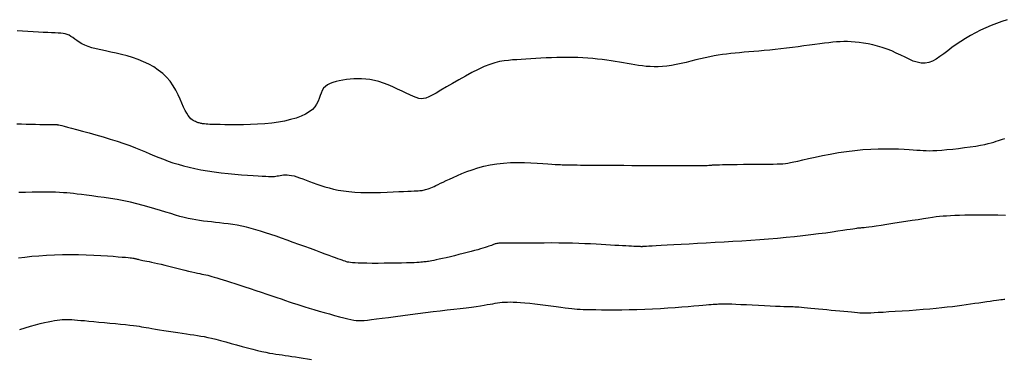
# Model space of a CAD drawing. Header units: millimetres. Extents: x 32690613 to 32693367, y 5343692 to 5344708.
# Tile 401 of 656: x 32692622.59 to 32692636.17, y 5344153.52 to 5344158.2. Entities that reach past the tile are written whole.
import ezdxf

# ---------------------------------------------------------------- set-up
doc = ezdxf.new("R2010")
doc.units = ezdxf.units.MM
doc.header["$LTSCALE"] = 20
for name, color, linetype in [('02-DGM_HL_490.50', 52, 'Continuous'), ('02-DGM_HL_491.00', 62, 'Continuous'), ('02-DGM_HL_491.50', 72, 'Continuous'), ('02-DGM_HL_492.00', 82, 'Continuous'), ('02-DGM_HL_492.50', 92, 'Continuous')]:
    doc.layers.add(name, color=color, linetype=linetype)

msp = doc.modelspace()

# ---------------------------------------------------------------- linework, layer by layer
at = {"layer": '02-DGM_HL_490.50', "elevation": 490.5, "flags": 128}
msp.add_lwpolyline([(32692622.592, 5344153.935), (32692622.666, 5344153.957), (32692622.739, 5344153.977), (32692622.81, 5344153.997), (32692622.875, 5344154.014), (32692622.933, 5344154.029), (32692622.985, 5344154.041), (32692623.031, 5344154.05), (32692623.073, 5344154.058), (32692623.111, 5344154.063), (32692623.146, 5344154.067), (32692623.179, 5344154.069), (32692623.211, 5344154.071), (32692623.243, 5344154.071), (32692623.275, 5344154.07), (32692623.31, 5344154.069), (32692623.348, 5344154.066), (32692623.389, 5344154.063), (32692623.435, 5344154.059), (32692623.488, 5344154.055), (32692623.547, 5344154.049), (32692623.613, 5344154.043), (32692623.685, 5344154.036), (32692623.76, 5344154.029), (32692623.837, 5344154.022), (32692623.912, 5344154.015), (32692623.984, 5344154.007), (32692624.051, 5344154), (32692624.11, 5344153.994), (32692624.16, 5344153.988), (32692624.202, 5344153.982), (32692624.239, 5344153.977), (32692624.272, 5344153.972), (32692624.304, 5344153.966), (32692624.337, 5344153.96), (32692624.374, 5344153.954), (32692624.416, 5344153.947), (32692624.466, 5344153.938), (32692624.521, 5344153.93), (32692624.581, 5344153.92), (32692624.644, 5344153.911), (32692624.708, 5344153.901), (32692624.772, 5344153.891), (32692624.834, 5344153.882), (32692624.892, 5344153.874), (32692624.945, 5344153.866), (32692624.995, 5344153.859), (32692625.042, 5344153.851), (32692625.088, 5344153.843), (32692625.135, 5344153.835), (32692625.185, 5344153.824), (32692625.238, 5344153.812), (32692625.297, 5344153.798), (32692625.363, 5344153.781), (32692625.433, 5344153.762), (32692625.507, 5344153.742), (32692625.583, 5344153.721), (32692625.659, 5344153.7), (32692625.734, 5344153.68), (32692625.805, 5344153.661), (32692625.871, 5344153.644), (32692625.931, 5344153.63), (32692625.986, 5344153.619), (32692626.036, 5344153.609), (32692626.082, 5344153.601), (32692626.126, 5344153.594), (32692626.169, 5344153.588), (32692626.211, 5344153.582), (32692626.255, 5344153.576), (32692626.3, 5344153.57), (32692626.347, 5344153.563), (32692626.396, 5344153.555), (32692626.448, 5344153.547), (32692626.502, 5344153.538), (32692626.559, 5344153.529), (32692626.618, 5344153.518)], dxfattribs=at)
at = {"layer": '02-DGM_HL_491.00', "elevation": 491, "flags": 128}
msp.add_lwpolyline([(32692622.576, 5344154.923), (32692622.663, 5344154.932), (32692622.758, 5344154.942), (32692622.858, 5344154.95), (32692622.963, 5344154.958), (32692623.072, 5344154.963), (32692623.183, 5344154.967), (32692623.294, 5344154.968), (32692623.404, 5344154.967), (32692623.511, 5344154.963), (32692623.614, 5344154.959), (32692623.711, 5344154.953), (32692623.801, 5344154.947), (32692623.88, 5344154.942), (32692623.949, 5344154.936), (32692624.006, 5344154.931), (32692624.051, 5344154.928), (32692624.087, 5344154.924), (32692624.115, 5344154.922), (32692624.136, 5344154.919), (32692624.151, 5344154.917), (32692624.164, 5344154.915), (32692624.174, 5344154.913), (32692624.183, 5344154.911), (32692624.192, 5344154.909), (32692624.202, 5344154.907), (32692624.212, 5344154.904), (32692624.224, 5344154.901), (32692624.237, 5344154.898), (32692624.253, 5344154.894), (32692624.271, 5344154.89), (32692624.292, 5344154.886), (32692624.317, 5344154.881), (32692624.345, 5344154.875), (32692624.376, 5344154.869), (32692624.412, 5344154.861), (32692624.451, 5344154.853), (32692624.494, 5344154.843), (32692624.541, 5344154.833), (32692624.593, 5344154.82), (32692624.647, 5344154.807), (32692624.703, 5344154.793), (32692624.76, 5344154.779), (32692624.816, 5344154.765), (32692624.87, 5344154.752), (32692624.921, 5344154.739), (32692624.967, 5344154.728), (32692625.008, 5344154.719), (32692625.043, 5344154.711), (32692625.075, 5344154.704), (32692625.105, 5344154.698), (32692625.132, 5344154.692), (32692625.158, 5344154.686), (32692625.185, 5344154.68), (32692625.213, 5344154.673), (32692625.243, 5344154.665), (32692625.276, 5344154.656), (32692625.312, 5344154.645), (32692625.352, 5344154.633), (32692625.396, 5344154.619), (32692625.445, 5344154.603), (32692625.499, 5344154.586), (32692625.559, 5344154.566), (32692625.626, 5344154.544), (32692625.697, 5344154.521), (32692625.771, 5344154.497), (32692625.847, 5344154.472), (32692625.924, 5344154.446), (32692625.999, 5344154.421), (32692626.07, 5344154.397), (32692626.138, 5344154.375), (32692626.199, 5344154.354), (32692626.256, 5344154.334), (32692626.31, 5344154.316), (32692626.362, 5344154.298), (32692626.414, 5344154.281), (32692626.467, 5344154.263), (32692626.523, 5344154.246), (32692626.584, 5344154.227), (32692626.65, 5344154.207), (32692626.72, 5344154.187), (32692626.792, 5344154.167), (32692626.864, 5344154.147), (32692626.934, 5344154.127), (32692627.001, 5344154.11), (32692627.062, 5344154.094), (32692627.116, 5344154.081), (32692627.161, 5344154.07), (32692627.199, 5344154.063), (32692627.233, 5344154.058), (32692627.267, 5344154.056), (32692627.301, 5344154.056), (32692627.341, 5344154.058), (32692627.387, 5344154.063), (32692627.444, 5344154.07), (32692627.512, 5344154.079), (32692627.591, 5344154.089), (32692627.679, 5344154.1), (32692627.774, 5344154.113), (32692627.875, 5344154.126), (32692627.978, 5344154.14), (32692628.084, 5344154.153), (32692628.189, 5344154.166), (32692628.292, 5344154.179), (32692628.392, 5344154.191), (32692628.488, 5344154.202), (32692628.58, 5344154.213), (32692628.666, 5344154.223), (32692628.747, 5344154.233), (32692628.821, 5344154.243), (32692628.887, 5344154.252), (32692628.945, 5344154.26), (32692628.996, 5344154.268), (32692629.041, 5344154.276), (32692629.081, 5344154.283), (32692629.117, 5344154.289), (32692629.151, 5344154.295), (32692629.183, 5344154.3), (32692629.215, 5344154.304), (32692629.247, 5344154.308), (32692629.281, 5344154.31), (32692629.317, 5344154.312), (32692629.356, 5344154.313), (32692629.399, 5344154.312), (32692629.447, 5344154.31), (32692629.5, 5344154.306), (32692629.559, 5344154.301), (32692629.625, 5344154.294), (32692629.696, 5344154.286), (32692629.77, 5344154.277), (32692629.845, 5344154.267), (32692629.919, 5344154.258), (32692629.989, 5344154.248), (32692630.055, 5344154.24), (32692630.113, 5344154.232), (32692630.162, 5344154.226), (32692630.205, 5344154.221), (32692630.244, 5344154.217), (32692630.282, 5344154.214), (32692630.32, 5344154.212), (32692630.362, 5344154.211), (32692630.411, 5344154.209), (32692630.468, 5344154.208), (32692630.536, 5344154.207), (32692630.614, 5344154.206), (32692630.701, 5344154.205), (32692630.795, 5344154.205), (32692630.894, 5344154.205), (32692630.998, 5344154.207), (32692631.105, 5344154.209), (32692631.213, 5344154.213), (32692631.321, 5344154.217), (32692631.427, 5344154.223), (32692631.531, 5344154.23), (32692631.63, 5344154.237), (32692631.724, 5344154.245), (32692631.81, 5344154.252), (32692631.888, 5344154.259), (32692631.956, 5344154.265), (32692632.013, 5344154.27), (32692632.059, 5344154.274), (32692632.098, 5344154.277), (32692632.129, 5344154.279), (32692632.154, 5344154.281), (32692632.176, 5344154.282), (32692632.194, 5344154.283), (32692632.211, 5344154.284), (32692632.229, 5344154.285), (32692632.247, 5344154.286), (32692632.269, 5344154.287), (32692632.295, 5344154.287), (32692632.326, 5344154.287), (32692632.365, 5344154.286), (32692632.412, 5344154.285), (32692632.47, 5344154.283), (32692632.537, 5344154.28), (32692632.614, 5344154.276), (32692632.695, 5344154.272), (32692632.779, 5344154.268), (32692632.862, 5344154.264), (32692632.942, 5344154.26), (32692633.016, 5344154.256), (32692633.079, 5344154.254), (32692633.131, 5344154.252), (32692633.173, 5344154.25), (32692633.207, 5344154.249), (32692633.235, 5344154.249), (32692633.26, 5344154.248), (32692633.284, 5344154.247), (32692633.309, 5344154.246), (32692633.338, 5344154.244), (32692633.372, 5344154.241), (32692633.412, 5344154.238), (32692633.456, 5344154.233), (32692633.504, 5344154.229), (32692633.556, 5344154.224), (32692633.61, 5344154.218), (32692633.667, 5344154.213), (32692633.725, 5344154.207), (32692633.784, 5344154.201), (32692633.844, 5344154.196), (32692633.902, 5344154.19), (32692633.958, 5344154.185), (32692634.012, 5344154.18), (32692634.061, 5344154.175), (32692634.106, 5344154.171), (32692634.145, 5344154.168), (32692634.178, 5344154.165), (32692634.206, 5344154.164), (32692634.233, 5344154.162), (32692634.261, 5344154.162), (32692634.292, 5344154.163), (32692634.329, 5344154.164), (32692634.374, 5344154.166), (32692634.43, 5344154.17), (32692634.499, 5344154.174), (32692634.578, 5344154.179), (32692634.666, 5344154.184), (32692634.76, 5344154.19), (32692634.857, 5344154.197), (32692634.955, 5344154.204), (32692635.052, 5344154.212), (32692635.144, 5344154.22), (32692635.23, 5344154.228), (32692635.31, 5344154.236), (32692635.384, 5344154.244), (32692635.454, 5344154.252), (32692635.521, 5344154.26), (32692635.584, 5344154.269), (32692635.645, 5344154.277), (32692635.705, 5344154.285), (32692635.764, 5344154.294), (32692635.821, 5344154.302), (32692635.876, 5344154.31), (32692635.928, 5344154.318), (32692635.976, 5344154.325), (32692636.021, 5344154.331), (32692636.061, 5344154.337), (32692636.095, 5344154.342), (32692636.123, 5344154.346), (32692636.145, 5344154.348), (32692636.163, 5344154.35), (32692636.178, 5344154.352)], dxfattribs=at)
at = {"layer": '02-DGM_HL_491.50', "elevation": 491.5, "flags": 128}
msp.add_lwpolyline([(32692636.186, 5344155.506), (32692636.083, 5344155.508), (32692635.983, 5344155.51), (32692635.887, 5344155.51), (32692635.795, 5344155.51), (32692635.708, 5344155.509), (32692635.627, 5344155.507), (32692635.553, 5344155.505), (32692635.486, 5344155.503), (32692635.427, 5344155.5), (32692635.375, 5344155.497), (32692635.326, 5344155.494), (32692635.279, 5344155.489), (32692635.23, 5344155.484), (32692635.179, 5344155.477), (32692635.121, 5344155.469), (32692635.056, 5344155.459), (32692634.981, 5344155.447), (32692634.898, 5344155.434), (32692634.811, 5344155.42), (32692634.722, 5344155.406), (32692634.635, 5344155.392), (32692634.55, 5344155.379), (32692634.473, 5344155.367), (32692634.405, 5344155.357), (32692634.349, 5344155.349), (32692634.303, 5344155.343), (32692634.267, 5344155.339), (32692634.239, 5344155.336), (32692634.217, 5344155.334), (32692634.199, 5344155.333), (32692634.185, 5344155.332), (32692634.173, 5344155.331), (32692634.161, 5344155.33), (32692634.147, 5344155.328), (32692634.13, 5344155.325), (32692634.108, 5344155.322), (32692634.081, 5344155.318), (32692634.045, 5344155.312), (32692634, 5344155.305), (32692633.944, 5344155.297), (32692633.876, 5344155.287), (32692633.796, 5344155.276), (32692633.707, 5344155.263), (32692633.609, 5344155.25), (32692633.504, 5344155.237), (32692633.393, 5344155.224), (32692633.278, 5344155.211), (32692633.16, 5344155.199), (32692633.041, 5344155.188), (32692632.92, 5344155.178), (32692632.798, 5344155.169), (32692632.676, 5344155.161), (32692632.553, 5344155.153), (32692632.429, 5344155.145), (32692632.306, 5344155.138), (32692632.183, 5344155.131), (32692632.061, 5344155.124), (32692631.941, 5344155.118), (32692631.825, 5344155.111), (32692631.715, 5344155.105), (32692631.612, 5344155.099), (32692631.519, 5344155.094), (32692631.437, 5344155.089), (32692631.368, 5344155.085), (32692631.312, 5344155.082), (32692631.269, 5344155.08), (32692631.238, 5344155.078), (32692631.215, 5344155.077), (32692631.2, 5344155.076), (32692631.19, 5344155.075), (32692631.183, 5344155.075), (32692631.179, 5344155.074), (32692631.175, 5344155.074), (32692631.17, 5344155.074), (32692631.164, 5344155.074), (32692631.155, 5344155.075), (32692631.145, 5344155.075), (32692631.13, 5344155.076), (32692631.112, 5344155.076), (32692631.09, 5344155.077), (32692631.062, 5344155.079), (32692631.03, 5344155.08), (32692630.992, 5344155.082), (32692630.95, 5344155.085), (32692630.903, 5344155.087), (32692630.853, 5344155.09), (32692630.798, 5344155.093), (32692630.739, 5344155.097), (32692630.676, 5344155.101), (32692630.61, 5344155.105), (32692630.54, 5344155.109), (32692630.465, 5344155.113), (32692630.387, 5344155.116), (32692630.304, 5344155.12), (32692630.216, 5344155.122), (32692630.123, 5344155.124), (32692630.026, 5344155.125), (32692629.927, 5344155.126), (32692629.827, 5344155.125), (32692629.728, 5344155.125), (32692629.634, 5344155.124), (32692629.546, 5344155.123), (32692629.467, 5344155.122), (32692629.398, 5344155.122), (32692629.342, 5344155.121), (32692629.297, 5344155.121), (32692629.262, 5344155.121), (32692629.235, 5344155.121), (32692629.215, 5344155.121), (32692629.2, 5344155.121), (32692629.188, 5344155.12), (32692629.179, 5344155.119), (32692629.17, 5344155.117), (32692629.16, 5344155.115), (32692629.151, 5344155.112), (32692629.14, 5344155.108), (32692629.128, 5344155.104), (32692629.115, 5344155.099), (32692629.1, 5344155.093), (32692629.082, 5344155.087), (32692629.062, 5344155.08), (32692629.038, 5344155.072), (32692629.011, 5344155.063), (32692628.981, 5344155.054), (32692628.946, 5344155.044), (32692628.908, 5344155.033), (32692628.865, 5344155.021), (32692628.817, 5344155.008), (32692628.764, 5344154.994), (32692628.707, 5344154.98), (32692628.648, 5344154.965), (32692628.589, 5344154.95), (32692628.531, 5344154.936), (32692628.475, 5344154.923), (32692628.423, 5344154.911), (32692628.377, 5344154.901), (32692628.337, 5344154.892), (32692628.304, 5344154.885), (32692628.276, 5344154.88), (32692628.252, 5344154.876), (32692628.232, 5344154.872), (32692628.214, 5344154.87), (32692628.197, 5344154.868), (32692628.181, 5344154.866), (32692628.165, 5344154.864), (32692628.147, 5344154.862), (32692628.126, 5344154.86), (32692628.1, 5344154.858), (32692628.069, 5344154.856), (32692628.03, 5344154.854), (32692627.983, 5344154.852), (32692627.926, 5344154.85), (32692627.859, 5344154.849), (32692627.783, 5344154.847), (32692627.701, 5344154.846), (32692627.617, 5344154.846), (32692627.534, 5344154.845), (32692627.453, 5344154.845), (32692627.379, 5344154.846), (32692627.314, 5344154.847), (32692627.261, 5344154.848), (32692627.218, 5344154.85), (32692627.184, 5344154.852), (32692627.156, 5344154.855), (32692627.133, 5344154.859), (32692627.114, 5344154.863), (32692627.097, 5344154.868), (32692627.079, 5344154.874), (32692627.059, 5344154.881), (32692627.037, 5344154.888), (32692627.011, 5344154.898), (32692626.981, 5344154.908), (32692626.946, 5344154.921), (32692626.906, 5344154.936), (32692626.859, 5344154.953), (32692626.804, 5344154.973), (32692626.743, 5344154.996), (32692626.674, 5344155.021), (32692626.601, 5344155.048), (32692626.523, 5344155.076), (32692626.443, 5344155.105), (32692626.363, 5344155.134), (32692626.282, 5344155.163), (32692626.203, 5344155.191), (32692626.127, 5344155.218), (32692626.054, 5344155.243), (32692625.984, 5344155.267), (32692625.915, 5344155.289), (32692625.848, 5344155.309), (32692625.783, 5344155.327), (32692625.719, 5344155.343), (32692625.655, 5344155.358), (32692625.593, 5344155.37), (32692625.53, 5344155.38), (32692625.469, 5344155.389), (32692625.409, 5344155.396), (32692625.349, 5344155.403), (32692625.291, 5344155.409), (32692625.235, 5344155.415), (32692625.18, 5344155.422), (32692625.126, 5344155.428), (32692625.074, 5344155.436), (32692625.022, 5344155.444), (32692624.969, 5344155.454), (32692624.915, 5344155.465), (32692624.86, 5344155.478), (32692624.802, 5344155.493), (32692624.74, 5344155.51), (32692624.675, 5344155.53), (32692624.606, 5344155.551), (32692624.533, 5344155.574), (32692624.457, 5344155.597), (32692624.378, 5344155.62), (32692624.295, 5344155.644), (32692624.209, 5344155.666), (32692624.121, 5344155.687), (32692624.03, 5344155.706), (32692623.937, 5344155.723), (32692623.846, 5344155.738), (32692623.756, 5344155.752), (32692623.669, 5344155.764), (32692623.588, 5344155.775), (32692623.512, 5344155.784), (32692623.445, 5344155.793), (32692623.386, 5344155.8), (32692623.335, 5344155.806), (32692623.287, 5344155.811), (32692623.241, 5344155.816), (32692623.194, 5344155.819), (32692623.143, 5344155.822), (32692623.086, 5344155.824), (32692623.019, 5344155.825), (32692622.942, 5344155.825), (32692622.857, 5344155.825), (32692622.766, 5344155.824), (32692622.674, 5344155.823), (32692622.582, 5344155.821)], dxfattribs=at)
at = {"layer": '02-DGM_HL_492.00', "elevation": 492, "flags": 128}
msp.add_lwpolyline([(32692622.551, 5344156.767), (32692622.617, 5344156.766), (32692622.683, 5344156.765), (32692622.749, 5344156.763), (32692622.812, 5344156.762), (32692622.872, 5344156.761), (32692622.926, 5344156.76), (32692622.972, 5344156.759), (32692623.009, 5344156.759), (32692623.038, 5344156.758), (32692623.06, 5344156.758), (32692623.077, 5344156.758), (32692623.089, 5344156.758), (32692623.097, 5344156.757), (32692623.103, 5344156.757), (32692623.109, 5344156.757), (32692623.114, 5344156.756), (32692623.122, 5344156.755), (32692623.133, 5344156.753), (32692623.149, 5344156.749), (32692623.173, 5344156.743), (32692623.206, 5344156.735), (32692623.25, 5344156.724), (32692623.306, 5344156.709), (32692623.376, 5344156.69), (32692623.457, 5344156.668), (32692623.548, 5344156.644), (32692623.644, 5344156.617), (32692623.743, 5344156.588), (32692623.842, 5344156.558), (32692623.938, 5344156.528), (32692624.029, 5344156.497), (32692624.112, 5344156.468), (32692624.188, 5344156.439), (32692624.259, 5344156.41), (32692624.325, 5344156.383), (32692624.388, 5344156.356), (32692624.45, 5344156.329), (32692624.511, 5344156.304), (32692624.574, 5344156.279), (32692624.638, 5344156.255), (32692624.706, 5344156.232), (32692624.776, 5344156.21), (32692624.85, 5344156.189), (32692624.927, 5344156.169), (32692625.008, 5344156.151), (32692625.092, 5344156.134), (32692625.181, 5344156.119), (32692625.274, 5344156.106), (32692625.369, 5344156.094), (32692625.465, 5344156.084), (32692625.559, 5344156.075), (32692625.65, 5344156.067), (32692625.735, 5344156.061), (32692625.813, 5344156.056), (32692625.881, 5344156.051), (32692625.938, 5344156.048), (32692625.985, 5344156.045), (32692626.024, 5344156.044), (32692626.056, 5344156.043), (32692626.082, 5344156.043), (32692626.105, 5344156.044), (32692626.125, 5344156.046), (32692626.144, 5344156.049), (32692626.163, 5344156.052), (32692626.183, 5344156.056), (32692626.205, 5344156.06), (32692626.228, 5344156.063), (32692626.253, 5344156.065), (32692626.279, 5344156.065), (32692626.309, 5344156.062), (32692626.341, 5344156.057), (32692626.375, 5344156.049), (32692626.413, 5344156.038), (32692626.453, 5344156.025), (32692626.496, 5344156.009), (32692626.542, 5344155.992), (32692626.589, 5344155.974), (32692626.639, 5344155.956), (32692626.69, 5344155.937), (32692626.744, 5344155.919), (32692626.799, 5344155.901), (32692626.858, 5344155.884), (32692626.92, 5344155.869), (32692626.986, 5344155.855), (32692627.056, 5344155.843), (32692627.131, 5344155.834), (32692627.212, 5344155.827), (32692627.298, 5344155.823), (32692627.387, 5344155.821), (32692627.479, 5344155.821), (32692627.57, 5344155.823), (32692627.659, 5344155.826), (32692627.742, 5344155.83), (32692627.819, 5344155.834), (32692627.887, 5344155.837), (32692627.944, 5344155.84), (32692627.991, 5344155.842), (32692628.03, 5344155.844), (32692628.061, 5344155.845), (32692628.087, 5344155.846), (32692628.108, 5344155.848), (32692628.126, 5344155.849), (32692628.142, 5344155.851), (32692628.158, 5344155.854), (32692628.173, 5344155.857), (32692628.189, 5344155.861), (32692628.206, 5344155.866), (32692628.223, 5344155.871), (32692628.241, 5344155.878), (32692628.261, 5344155.886), (32692628.283, 5344155.896), (32692628.306, 5344155.906), (32692628.333, 5344155.919), (32692628.362, 5344155.932), (32692628.395, 5344155.948), (32692628.432, 5344155.965), (32692628.473, 5344155.985), (32692628.52, 5344156.006), (32692628.571, 5344156.03), (32692628.628, 5344156.055), (32692628.691, 5344156.082), (32692628.759, 5344156.109), (32692628.833, 5344156.136), (32692628.911, 5344156.161), (32692628.993, 5344156.184), (32692629.08, 5344156.203), (32692629.171, 5344156.218), (32692629.265, 5344156.228), (32692629.362, 5344156.233), (32692629.458, 5344156.235), (32692629.552, 5344156.233), (32692629.643, 5344156.23), (32692629.728, 5344156.225), (32692629.806, 5344156.22), (32692629.874, 5344156.215), (32692629.931, 5344156.212), (32692629.978, 5344156.209), (32692630.017, 5344156.207), (32692630.049, 5344156.206), (32692630.075, 5344156.205), (32692630.096, 5344156.204), (32692630.115, 5344156.204), (32692630.132, 5344156.204), (32692630.148, 5344156.204), (32692630.166, 5344156.203), (32692630.187, 5344156.203), (32692630.212, 5344156.202), (32692630.243, 5344156.201), (32692630.281, 5344156.201), (32692630.328, 5344156.2), (32692630.384, 5344156.199), (32692630.453, 5344156.199), (32692630.531, 5344156.198), (32692630.619, 5344156.198), (32692630.715, 5344156.197), (32692630.817, 5344156.196), (32692630.924, 5344156.196), (32692631.035, 5344156.195), (32692631.148, 5344156.195), (32692631.263, 5344156.194), (32692631.377, 5344156.194), (32692631.489, 5344156.194), (32692631.596, 5344156.193), (32692631.696, 5344156.193), (32692631.788, 5344156.193), (32692631.87, 5344156.193), (32692631.939, 5344156.193), (32692631.995, 5344156.194), (32692632.038, 5344156.194), (32692632.071, 5344156.195), (32692632.094, 5344156.196), (32692632.111, 5344156.197), (32692632.123, 5344156.198), (32692632.131, 5344156.199), (32692632.138, 5344156.2), (32692632.144, 5344156.201), (32692632.153, 5344156.202), (32692632.165, 5344156.203), (32692632.183, 5344156.204), (32692632.208, 5344156.205), (32692632.241, 5344156.205), (32692632.285, 5344156.206), (32692632.34, 5344156.207), (32692632.409, 5344156.208), (32692632.488, 5344156.209), (32692632.574, 5344156.21), (32692632.664, 5344156.211), (32692632.753, 5344156.212), (32692632.838, 5344156.213), (32692632.916, 5344156.214), (32692632.984, 5344156.214), (32692633.038, 5344156.215), (32692633.082, 5344156.216), (32692633.118, 5344156.218), (32692633.151, 5344156.221), (32692633.185, 5344156.226), (32692633.222, 5344156.233), (32692633.266, 5344156.243), (32692633.321, 5344156.255), (32692633.39, 5344156.271), (32692633.472, 5344156.29), (32692633.564, 5344156.31), (32692633.664, 5344156.331), (32692633.771, 5344156.351), (32692633.882, 5344156.371), (32692633.995, 5344156.388), (32692634.108, 5344156.402), (32692634.22, 5344156.412), (32692634.329, 5344156.419), (32692634.433, 5344156.423), (32692634.533, 5344156.425), (32692634.626, 5344156.424), (32692634.712, 5344156.422), (32692634.79, 5344156.419), (32692634.858, 5344156.415), (32692634.915, 5344156.411), (32692634.965, 5344156.407), (32692635.009, 5344156.403), (32692635.051, 5344156.4), (32692635.092, 5344156.399), (32692635.136, 5344156.398), (32692635.184, 5344156.399), (32692635.241, 5344156.402), (32692635.307, 5344156.406), (32692635.38, 5344156.413), (32692635.459, 5344156.421), (32692635.541, 5344156.43), (32692635.622, 5344156.44), (32692635.701, 5344156.451), (32692635.776, 5344156.462), (32692635.842, 5344156.473), (32692635.9, 5344156.484), (32692635.948, 5344156.495), (32692635.99, 5344156.506), (32692636.026, 5344156.517), (32692636.059, 5344156.527), (32692636.089, 5344156.537), (32692636.118, 5344156.547), (32692636.147, 5344156.557), (32692636.179, 5344156.566)], dxfattribs=at)
at = {"layer": '02-DGM_HL_492.50', "elevation": 492.5, "flags": 128}
msp.add_lwpolyline([(32692636.21, 5344158.203), (32692636.136, 5344158.179), (32692636.063, 5344158.152), (32692635.989, 5344158.123), (32692635.915, 5344158.092), (32692635.843, 5344158.058), (32692635.772, 5344158.023), (32692635.702, 5344157.985), (32692635.634, 5344157.946), (32692635.569, 5344157.905), (32692635.507, 5344157.863), (32692635.447, 5344157.819), (32692635.391, 5344157.776), (32692635.336, 5344157.734), (32692635.283, 5344157.695), (32692635.231, 5344157.661), (32692635.18, 5344157.634), (32692635.129, 5344157.615), (32692635.077, 5344157.605), (32692635.024, 5344157.606), (32692634.97, 5344157.616), (32692634.915, 5344157.634), (32692634.859, 5344157.658), (32692634.801, 5344157.685), (32692634.742, 5344157.715), (32692634.681, 5344157.744), (32692634.618, 5344157.773), (32692634.554, 5344157.798), (32692634.488, 5344157.82), (32692634.422, 5344157.839), (32692634.357, 5344157.855), (32692634.292, 5344157.869), (32692634.229, 5344157.879), (32692634.169, 5344157.888), (32692634.112, 5344157.894), (32692634.058, 5344157.898), (32692634.007, 5344157.901), (32692633.957, 5344157.901), (32692633.908, 5344157.9), (32692633.858, 5344157.897), (32692633.806, 5344157.892), (32692633.751, 5344157.886), (32692633.691, 5344157.879), (32692633.627, 5344157.871), (32692633.557, 5344157.862), (32692633.484, 5344157.852), (32692633.407, 5344157.841), (32692633.329, 5344157.831), (32692633.249, 5344157.821), (32692633.169, 5344157.811), (32692633.09, 5344157.801), (32692633.012, 5344157.793), (32692632.935, 5344157.785), (32692632.86, 5344157.778), (32692632.787, 5344157.771), (32692632.717, 5344157.765), (32692632.648, 5344157.759), (32692632.582, 5344157.754), (32692632.518, 5344157.748), (32692632.457, 5344157.742), (32692632.398, 5344157.736), (32692632.34, 5344157.73), (32692632.283, 5344157.722), (32692632.226, 5344157.714), (32692632.168, 5344157.704), (32692632.108, 5344157.693), (32692632.047, 5344157.68), (32692631.983, 5344157.665), (32692631.917, 5344157.648), (32692631.849, 5344157.631), (32692631.781, 5344157.614), (32692631.712, 5344157.598), (32692631.645, 5344157.584), (32692631.579, 5344157.571), (32692631.515, 5344157.562), (32692631.455, 5344157.556), (32692631.396, 5344157.553), (32692631.34, 5344157.553), (32692631.286, 5344157.556), (32692631.233, 5344157.56), (32692631.18, 5344157.567), (32692631.128, 5344157.574), (32692631.076, 5344157.582), (32692631.024, 5344157.591), (32692630.971, 5344157.601), (32692630.917, 5344157.61), (32692630.862, 5344157.619), (32692630.805, 5344157.629), (32692630.747, 5344157.637), (32692630.687, 5344157.646), (32692630.625, 5344157.654), (32692630.562, 5344157.661), (32692630.496, 5344157.668), (32692630.428, 5344157.673), (32692630.359, 5344157.678), (32692630.288, 5344157.681), (32692630.217, 5344157.683), (32692630.145, 5344157.684), (32692630.072, 5344157.684), (32692629.998, 5344157.682), (32692629.925, 5344157.679), (32692629.852, 5344157.676), (32692629.78, 5344157.671), (32692629.71, 5344157.667), (32692629.641, 5344157.662), (32692629.574, 5344157.658), (32692629.51, 5344157.654), (32692629.449, 5344157.651), (32692629.39, 5344157.648), (32692629.331, 5344157.643), (32692629.272, 5344157.636), (32692629.21, 5344157.625), (32692629.145, 5344157.609), (32692629.075, 5344157.587), (32692628.999, 5344157.557), (32692628.916, 5344157.519), (32692628.829, 5344157.475), (32692628.739, 5344157.427), (32692628.649, 5344157.376), (32692628.561, 5344157.326), (32692628.478, 5344157.277), (32692628.402, 5344157.232), (32692628.335, 5344157.193), (32692628.279, 5344157.163), (32692628.233, 5344157.14), (32692628.194, 5344157.124), (32692628.159, 5344157.116), (32692628.127, 5344157.114), (32692628.095, 5344157.119), (32692628.06, 5344157.129), (32692628.021, 5344157.145), (32692627.974, 5344157.166), (32692627.922, 5344157.191), (32692627.865, 5344157.219), (32692627.804, 5344157.248), (32692627.74, 5344157.277), (32692627.675, 5344157.304), (32692627.61, 5344157.329), (32692627.546, 5344157.35), (32692627.483, 5344157.366), (32692627.423, 5344157.378), (32692627.365, 5344157.385), (32692627.308, 5344157.389), (32692627.254, 5344157.389), (32692627.2, 5344157.387), (32692627.148, 5344157.383), (32692627.097, 5344157.377), (32692627.048, 5344157.37), (32692627, 5344157.362), (32692626.955, 5344157.352), (32692626.912, 5344157.339), (32692626.873, 5344157.324), (32692626.838, 5344157.306), (32692626.808, 5344157.284), (32692626.783, 5344157.258), (32692626.764, 5344157.227), (32692626.749, 5344157.193), (32692626.735, 5344157.157), (32692626.722, 5344157.119), (32692626.706, 5344157.079), (32692626.687, 5344157.04), (32692626.661, 5344157.002), (32692626.628, 5344156.966), (32692626.585, 5344156.932), (32692626.533, 5344156.901), (32692626.472, 5344156.873), (32692626.404, 5344156.848), (32692626.328, 5344156.826), (32692626.246, 5344156.807), (32692626.159, 5344156.791), (32692626.067, 5344156.778), (32692625.971, 5344156.768), (32692625.873, 5344156.762), (32692625.776, 5344156.757), (32692625.68, 5344156.755), (32692625.588, 5344156.754), (32692625.501, 5344156.755), (32692625.423, 5344156.756), (32692625.355, 5344156.757), (32692625.298, 5344156.759), (32692625.252, 5344156.76), (32692625.215, 5344156.761), (32692625.185, 5344156.763), (32692625.162, 5344156.764), (32692625.143, 5344156.766), (32692625.128, 5344156.767), (32692625.115, 5344156.769), (32692625.102, 5344156.771), (32692625.091, 5344156.774), (32692625.079, 5344156.776), (32692625.067, 5344156.78), (32692625.055, 5344156.783), (32692625.043, 5344156.788), (32692625.03, 5344156.793), (32692625.017, 5344156.799), (32692625.002, 5344156.805), (32692624.986, 5344156.814), (32692624.97, 5344156.825), (32692624.952, 5344156.839), (32692624.934, 5344156.858), (32692624.915, 5344156.883), (32692624.895, 5344156.914), (32692624.874, 5344156.952), (32692624.853, 5344156.998), (32692624.829, 5344157.051), (32692624.804, 5344157.109), (32692624.776, 5344157.169), (32692624.744, 5344157.232), (32692624.707, 5344157.294), (32692624.666, 5344157.354), (32692624.618, 5344157.411), (32692624.564, 5344157.463), (32692624.504, 5344157.51), (32692624.44, 5344157.552), (32692624.371, 5344157.59), (32692624.299, 5344157.624), (32692624.225, 5344157.654), (32692624.149, 5344157.681), (32692624.072, 5344157.704), (32692623.996, 5344157.724), (32692623.921, 5344157.741), (32692623.848, 5344157.757), (32692623.777, 5344157.772), (32692623.71, 5344157.786), (32692623.647, 5344157.801), (32692623.588, 5344157.817), (32692623.536, 5344157.834), (32692623.49, 5344157.853), (32692623.449, 5344157.873), (32692623.413, 5344157.894), (32692623.381, 5344157.916), (32692623.352, 5344157.936), (32692623.325, 5344157.956), (32692623.299, 5344157.973), (32692623.274, 5344157.988), (32692623.248, 5344157.999), (32692623.221, 5344158.007), (32692623.191, 5344158.013), (32692623.158, 5344158.017), (32692623.121, 5344158.02), (32692623.08, 5344158.022), (32692623.032, 5344158.024), (32692622.978, 5344158.026), (32692622.917, 5344158.029), (32692622.85, 5344158.033), (32692622.779, 5344158.037), (32692622.705, 5344158.041), (32692622.631, 5344158.045), (32692622.558, 5344158.048)], dxfattribs=at)

doc.saveas('drawing.dxf')
